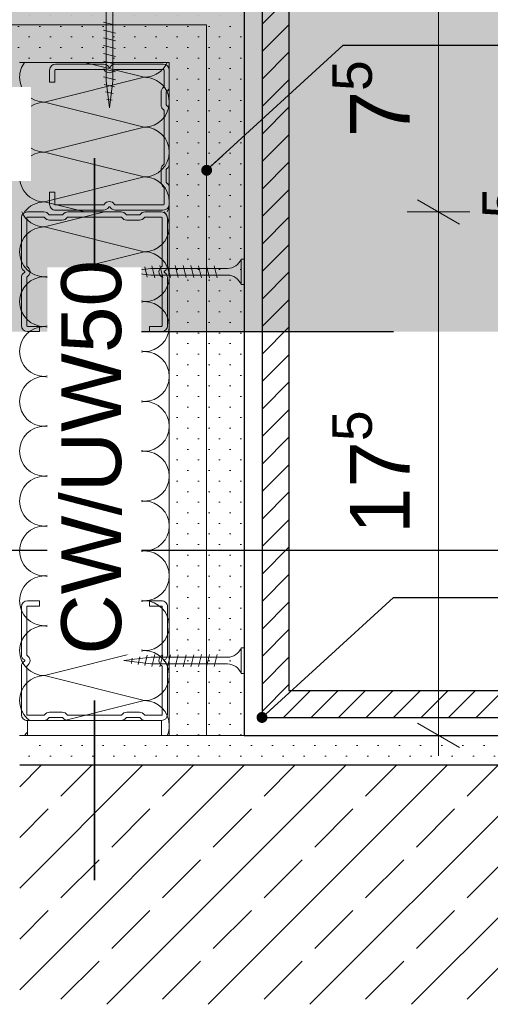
# Model space of a CAD drawing. Header units: metres. Extents: x -4 to 100, y -11 to 17.
# Tile 710 of 728: x 88.756 to 88.913, y -11.04 to -10.711. Entities that reach past the tile are written whole.
import ezdxf

# ---------------------------------------------------------------- set-up
doc = ezdxf.new("R2010")
doc.units = ezdxf.units.M
doc.header["$MEASUREMENT"] = 0
doc.linetypes.add('Untersicht', pattern=[0.1, 0.07500000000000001, -0.025])
doc.linetypes.add('Wipeout_Contour', pattern=[1, 0, -1])
for name, color, linetype in [('152 - Bemaßung_ Beschriftung.Ausbau', 7, 'Continuous'), ('302 - Elemente.Schraffur', 7, 'Continuous'), ('605 - Struktur.Wand Innen', 7, 'Continuous'), ('606 - Struktur.Wand Innen Ausbau', 7, 'Continuous'), ('608 - Struktur.Träger', 7, 'Continuous'), ('653 - Abdeckung.TB Verkofferung', 7, 'Continuous'), ('660 - Unterkonstruktion.Trockenbau', 7, 'Continuous'), ('Neubau_152 - Bemaßung_ Beschriftung.Ausbau', 7, 'Continuous'), ('Neubau_606 - Struktur.Wand Innen Ausbau', 7, 'Continuous'), ('Neubau_650 - Abdeckung.Fußboden Aufbau', 7, 'Continuous')]:
    doc.layers.add(name, color=color, linetype=linetype)
doc.styles.add('ERSTELLTER_STIL_2', font='txt')
doc.dimstyles.new('ERSTELLTER_STIL__15', dxfattribs={"dimtxt": 0.02, "dimasz": 0.01064, "dimexe": 0.18, "dimexo": 0.0625, "dimgap": 0, "dimtad": 1, "dimtih": 1, "dimtoh": 1, "dimzin": 0, "dimdsep": 46, "dimtxsty": 'ERSTELLTER_STIL_2', "dimblk": 'ARROWHEAD_2', "dimblk1": 'ARROWHEAD_2', "dimblk2": 'ARROWHEAD_2', "dimcen": 0.09, "dimse1": 1, "dimse2": 1, "dimclrd": 7, "dimclre": 7, "dimclrt": 7, "dimazin": 0, "dimtfac": 1, "dimtdec": 4, "dimtmove": 0, "dimatfit": 3, "dimfxl": 1, "dimtolj": 1, "dimtzin": 0, "dimarcsym": 0})
doc.dimstyles.new('ERSTELLTER_STIL__17', dxfattribs={"dimtxt": 0.02, "dimasz": 0.01064, "dimexe": 0.18, "dimexo": 0.0625, "dimgap": 0, "dimtad": 1, "dimzin": 0, "dimdsep": 46, "dimtxsty": 'ERSTELLTER_STIL_2', "dimblk": 'ARROWHEAD_2', "dimblk1": 'ARROWHEAD_2', "dimblk2": 'ARROWHEAD_2', "dimcen": 0.09, "dimse1": 1, "dimse2": 1, "dimclrd": 7, "dimclre": 7, "dimclrt": 7, "dimazin": 0, "dimtfac": 1, "dimtdec": 4, "dimtmove": 0, "dimatfit": 3, "dimfxl": 1, "dimtolj": 1, "dimtzin": 0, "dimarcsym": 0})
doc.dimstyles.new('ERSTELLTER_STIL__24', dxfattribs={"dimtxt": 0.18, "dimasz": 0.005472, "dimexe": 0.18, "dimexo": 0.0625, "dimgap": 0, "dimtad": 0, "dimtih": 1, "dimtoh": 1, "dimdec": 4, "dimzin": 0, "dimdsep": 46, "dimcen": 0.09, "dimadec": 0, "dimazin": 0, "dimtfac": 1, "dimtdec": 4, "dimtmove": 0, "dimatfit": 3, "dimldrblk": 'ARROWHEAD_11', "dimfxl": 1, "dimtolj": 1, "dimtzin": 0, "dimarcsym": 0})
doc.dimstyles.new('ERSTELLTER_STIL__25', dxfattribs={"dimtxt": 0.18, "dimasz": 0.007296, "dimexe": 0.18, "dimexo": 0.0625, "dimgap": 0, "dimtad": 0, "dimtih": 1, "dimtoh": 1, "dimdec": 4, "dimzin": 0, "dimdsep": 46, "dimcen": 0.09, "dimadec": 0, "dimazin": 0, "dimtfac": 1, "dimtdec": 4, "dimtmove": 0, "dimatfit": 3, "dimldrblk": 'ARROWHEAD_11', "dimfxl": 1, "dimtolj": 1, "dimtzin": 0, "dimarcsym": 0})
doc.dimstyles.new('ERSTELLTER_STIL__26', dxfattribs={"dimtxt": 0.02, "dimasz": 0.01064, "dimexe": 0.18, "dimexo": 0.0625, "dimgap": 0, "dimtad": 1, "dimzin": 0, "dimdsep": 46, "dimtxsty": 'ERSTELLTER_STIL_2', "dimblk": 'ARROWHEAD_2', "dimblk1": 'ARROWHEAD_2', "dimblk2": 'ARROWHEAD_2', "dimcen": 0.09, "dimse1": 1, "dimse2": 1, "dimclrd": 7, "dimclre": 7, "dimclrt": 7, "dimazin": 0, "dimtfac": 1, "dimtdec": 4, "dimtmove": 2, "dimatfit": 3, "dimfxl": 1, "dimtolj": 1, "dimtzin": 0, "dimarcsym": 0})
pattern_1 = [(45, (88.72705320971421, -10.65686391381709), (-0.003535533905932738, 0.003535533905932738), [0, -0.005000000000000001])]
pattern_2 = [(44.99999999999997, (88.72705320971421, -10.65686391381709), (-0.004596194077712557, 0.004596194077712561), [])]

# ---------------------------------------------------------------- blocks, each defined once
blk = doc.blocks.new('*X848', base_point=(88.72705320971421, -10.65686391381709))
at = {"layer": 'Neubau_606 - Struktur.Wand Innen Ausbau', "color": 1, "linetype": 'Continuous', "lineweight": 5}
for p, q in [((88.79735638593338, -10.73044641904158), (88.77744984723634, -10.72546978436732)), ((88.79735638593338, -10.73044641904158), (88.76402305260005, -10.73877975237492)), ((88.78670837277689, -10.74445108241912), (88.76402305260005, -10.73877975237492)), ((88.77960974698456, -10.75154974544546), (88.76402305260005, -10.75544641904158)), ((88.77337509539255, -10.75778442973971), (88.76402305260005, -10.75544641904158))]:
    blk.add_line(p, q, dxfattribs=at)
for centre, radius, start, end in [((88.76402305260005, -10.73044641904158), 0.008333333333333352, 143.3315539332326, 180), ((88.79735638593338, -10.72211308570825), 0.00833333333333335, 322.2883203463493, 336.2475074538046), ((88.79735638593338, -10.72211308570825), 0.00833333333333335, 270, 307.711980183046), ((88.76402305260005, -10.73044641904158), 0.008333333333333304, 180, 270), ((88.79735638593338, -10.73877975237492), 0.008333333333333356, 69.97934890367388, 90), ((88.76402305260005, -10.74711308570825), 0.008333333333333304, 90, 180), ((88.76402305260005, -10.74711308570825), 0.008333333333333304, 180, 270), ((88.76402305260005, -10.76377975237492), 0.008333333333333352, 90, 180), ((88.76402305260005, -10.76377975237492), 0.008333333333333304, 180, 241.5488712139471)]:
    blk.add_arc(centre, radius, start, end, dxfattribs=at)
blk = doc.blocks.new('*X849', base_point=(88.72705320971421, -10.65686391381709))
at = {"layer": 'Neubau_606 - Struktur.Wand Innen Ausbau', "color": 1, "linetype": 'Continuous', "lineweight": 5}
for p, q in [((88.78402207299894, -10.77546974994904), (88.76402305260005, -10.78046950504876)), ((88.79735638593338, -10.7888028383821), (88.76402305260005, -10.78046950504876)), ((88.79735638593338, -10.7888028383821), (88.76402305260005, -10.79713617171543)), ((88.79735638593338, -10.80546950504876), (88.76402305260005, -10.79713617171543)), ((88.79735638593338, -10.80546950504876), (88.76402305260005, -10.8138028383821)), ((88.79735638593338, -10.82213617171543), (88.76402305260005, -10.8138028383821)), ((88.79735638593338, -10.82213617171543), (88.76402305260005, -10.83046950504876)), ((88.79735638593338, -10.8388028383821), (88.76402305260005, -10.83046950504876)), ((88.79735638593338, -10.8388028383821), (88.76402305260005, -10.84713617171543)), ((88.79735638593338, -10.85546950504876), (88.76402305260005, -10.84713617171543)), ((88.79735638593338, -10.85546950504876), (88.76402305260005, -10.8638028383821)), ((88.79735638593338, -10.87213617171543), (88.76402305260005, -10.8638028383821)), ((88.79735638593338, -10.87213617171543), (88.76402305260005, -10.88046950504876)), ((88.79735638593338, -10.8888028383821), (88.76402305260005, -10.88046950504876)), ((88.79735638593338, -10.8888028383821), (88.76402305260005, -10.89713617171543)), ((88.79735638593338, -10.90546950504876), (88.76402305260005, -10.89713617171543)), ((88.79735638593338, -10.90546950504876), (88.76402305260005, -10.9138028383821)), ((88.79735638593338, -10.92213617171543), (88.76402305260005, -10.9138028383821)), ((88.79735638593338, -10.92213617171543), (88.76402305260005, -10.93046950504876)), ((88.79735638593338, -10.9388028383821), (88.76402305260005, -10.93046950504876)), ((88.79735638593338, -10.9388028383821), (88.76402305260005, -10.94713617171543)), ((88.77735638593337, -10.95046950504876), (88.76402305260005, -10.94713617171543))]:
    blk.add_line(p, q, dxfattribs=at)
for centre, radius, start, end in [((88.76402305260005, -10.77213617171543), 0.008333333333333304, 203.5811036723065, 270), ((88.79735638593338, -10.78046950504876), 0.008333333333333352, 0, 36.86869495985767), ((88.76402305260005, -10.7888028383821), 0.008333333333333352, 90, 180), ((88.79735638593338, -10.78046950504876), 0.008333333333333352, 270, 0), ((88.76402305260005, -10.7888028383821), 0.008333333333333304, 180, 270), ((88.79735638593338, -10.79713617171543), 0.008333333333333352, 0, 90), ((88.76402305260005, -10.80546950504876), 0.008333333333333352, 90, 180), ((88.79735638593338, -10.79713617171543), 0.00833333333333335, 270, 0), ((88.76402305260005, -10.80546950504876), 0.008333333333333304, 180, 270), ((88.79735638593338, -10.8138028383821), 0.008333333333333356, 0, 90), ((88.76402305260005, -10.82213617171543), 0.008333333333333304, 90, 180), ((88.79735638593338, -10.8138028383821), 0.008333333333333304, 270, 0), ((88.76402305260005, -10.82213617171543), 0.008333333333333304, 180, 270), ((88.79735638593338, -10.83046950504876), 0.008333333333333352, 0, 90), ((88.76402305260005, -10.8388028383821), 0.008333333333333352, 90, 180), ((88.79735638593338, -10.83046950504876), 0.008333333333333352, 270, 0), ((88.76402305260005, -10.8388028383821), 0.008333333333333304, 180, 270), ((88.79735638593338, -10.84713617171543), 0.008333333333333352, 0, 90), ((88.76402305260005, -10.85546950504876), 0.008333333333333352, 90, 180), ((88.79735638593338, -10.84713617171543), 0.00833333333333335, 270, 0), ((88.76402305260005, -10.85546950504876), 0.008333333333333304, 180, 270), ((88.79735638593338, -10.8638028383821), 0.008333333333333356, 0, 90), ((88.76402305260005, -10.87213617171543), 0.008333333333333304, 90, 180), ((88.79735638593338, -10.8638028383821), 0.008333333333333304, 270, 0), ((88.76402305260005, -10.87213617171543), 0.008333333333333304, 180, 270), ((88.79735638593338, -10.88046950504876), 0.008333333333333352, 0, 90), ((88.76402305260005, -10.8888028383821), 0.008333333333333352, 90, 180), ((88.79735638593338, -10.88046950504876), 0.008333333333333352, 270, 0), ((88.76402305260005, -10.8888028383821), 0.008333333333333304, 180, 270), ((88.79735638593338, -10.89713617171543), 0.008333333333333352, 0, 90), ((88.76402305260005, -10.90546950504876), 0.008333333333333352, 90, 180), ((88.79735638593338, -10.89713617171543), 0.00833333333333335, 270, 0), ((88.76402305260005, -10.90546950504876), 0.008333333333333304, 180, 270), ((88.79735638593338, -10.9138028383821), 0.008333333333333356, 0, 90), ((88.76402305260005, -10.92213617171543), 0.008333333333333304, 90, 180), ((88.79735638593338, -10.9138028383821), 0.008333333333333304, 270, 0), ((88.76402305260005, -10.92213617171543), 0.008333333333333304, 180, 270), ((88.79735638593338, -10.93046950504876), 0.008333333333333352, 0, 90), ((88.76402305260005, -10.9388028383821), 0.008333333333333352, 90, 180), ((88.79735638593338, -10.93046950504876), 0.008333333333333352, 270, 0), ((88.76402305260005, -10.9388028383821), 0.008333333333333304, 180, 270), ((88.79735638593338, -10.94713617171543), 0.008333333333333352, 0, 90), ((88.76402305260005, -10.95546950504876), 0.008333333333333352, 90, 143.1301023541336), ((88.79735638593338, -10.94713617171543), 0.00833333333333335, 336.4218215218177, 0)]:
    blk.add_arc(centre, radius, start, end, dxfattribs=at)
blk = doc.blocks.new('*X850', base_point=(88.72705320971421, -10.65686391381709))
at = {"layer": 'Neubau_606 - Struktur.Wand Innen Ausbau', "color": 1, "linetype": 'Continuous', "lineweight": 5}
for p, q in [((88.79735638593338, -10.74711308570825), (88.78670824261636, -10.74445104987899)), ((88.79735638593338, -10.74711308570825), (88.77960957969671, -10.75154978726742)), ((88.79735638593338, -10.76377975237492), (88.77337502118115, -10.75778441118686)), ((88.79735638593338, -10.76377975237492), (88.76402305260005, -10.77211308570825)), ((88.77744984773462, -10.77546978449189), (88.76402305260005, -10.77211308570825))]:
    blk.add_line(p, q, dxfattribs=at)
for centre, radius, start, end in [((88.79735638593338, -10.72211308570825), 0.00833333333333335, 307.7025860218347, 322.2980150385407), ((88.79735638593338, -10.73877975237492), 0.008333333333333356, 0, 69.98060135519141), ((88.79735638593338, -10.73877975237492), 0.008333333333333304, 270, 0), ((88.79735638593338, -10.75544641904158), 0.008333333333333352, 0, 90), ((88.79735638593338, -10.75544641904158), 0.008333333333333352, 270, 0), ((88.79735638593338, -10.77211308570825), 0.008333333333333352, 0, 90), ((88.76402305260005, -10.78044641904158), 0.008333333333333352, 90, 143.3315550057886), ((88.76402305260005, -10.76377975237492), 0.008333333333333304, 241.5487551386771, 270), ((88.79735638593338, -10.77211308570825), 0.00833333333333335, 336.2475065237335, 0)]:
    blk.add_arc(centre, radius, start, end, dxfattribs=at)
blk = doc.blocks.new('*D872', base_point=(88.72705320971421, -10.65686391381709))
at = {"layer": '152 - Bemaßung_ Beschriftung.Ausbau', "color": 7, "linetype": 'Continuous', "lineweight": 5}
for p, q in [((88.58068962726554, -10.6359701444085), (88.58068962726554, -10.6149701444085)), ((88.75568971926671, -10.6359701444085), (88.75568971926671, -10.6149701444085)), ((88.58473107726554, -10.6184701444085), (88.57664817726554, -10.6324701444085)), ((88.75973116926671, -10.6184701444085), (88.75164826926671, -10.6324701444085)), ((88.57384362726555, -10.6254701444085), (88.58068962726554, -10.6254701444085)), ((88.58068962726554, -10.6254701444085), (88.75568971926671, -10.6254701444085))]:
    blk.add_line(p, q, dxfattribs=at)
at = {"layer": '152 - Bemaßung_ Beschriftung.Ausbau', "color": 7, "lineweight": 5, "insert": (88.64800402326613, -10.62168735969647), "char_height": 0.02, "attachment_point": 7, "style": 'ERSTELLTER_STIL_2'}
blk.add_mtext('\\A1;{\\pql;\\fArial|b0|i0|c0|p38;17\\fArial|b0|i0|c0|p38;\\A1{\\H.66x;\\S5^  ;}}', dxfattribs=at)
blk = doc.blocks.new('ARROWHEAD_2')
at = {"color": 0, "linetype": 'Continuous', "lineweight": 0}
for p, q in [((-0.3781315, -0.655), (0.3781315, 0.655)), ((0, 0), (-1, 0))]:
    blk.add_line(p, q, dxfattribs=at)
blk = doc.blocks.new('*D873', base_point=(88.72705320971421, -10.65686391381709))
at = {"layer": '152 - Bemaßung_ Beschriftung.Ausbau', "color": 7, "linetype": 'Continuous', "lineweight": 5}
for p, q in [((88.75568971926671, -10.6359701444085), (88.75568971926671, -10.6149701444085)), ((88.75973116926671, -10.6184701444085), (88.75164826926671, -10.6324701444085)), ((88.83473116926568, -10.6184701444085), (88.82664826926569, -10.6324701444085)), ((88.75568971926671, -10.6254701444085), (88.83068971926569, -10.6254701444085))]:
    blk.add_line(p, q, dxfattribs=at)
at = {"layer": '152 - Bemaßung_ Beschriftung.Ausbau', "color": 7, "lineweight": 5, "insert": (88.78059266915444, -10.62168735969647), "char_height": 0.02, "attachment_point": 7, "style": 'ERSTELLTER_STIL_2'}
blk.add_mtext('\\A1;{\\pql;\\fArial|b0|i0|c0|p38;7\\fArial|b0|i0|c0|p38;\\A1{\\H.66x;\\S5^  ;}}', dxfattribs=at)
blk = doc.blocks.new('ARROWHEAD_11')
at = {"color": 0, "linetype": 'Continuous', "lineweight": 0}
blk.add_line((0, 0), (-1, 0), dxfattribs=at)
at = {"color": 0, "linetype": 'Continuous', "lineweight": 0, "const_width": 0.25, "flags": 128}
blk.add_lwpolyline([(-0.125, 0, 1), (0.125, 0, 1)], format="xyb", close=True, dxfattribs=at)
blk = doc.blocks.new('*D877', base_point=(88.72705320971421, -10.65686391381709))
at = {"layer": '152 - Bemaßung_ Beschriftung.Ausbau', "color": 7, "linetype": 'Continuous', "lineweight": 5}
for p, q in [((88.89568971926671, -10.77547081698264), (88.89568971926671, -10.70046950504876)), ((88.88868971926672, -10.77142936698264), (88.90268971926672, -10.77951226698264)), ((88.90618971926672, -10.77547081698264), (88.88518971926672, -10.77547081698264)), ((88.89568971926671, -10.95046911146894), (88.89568971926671, -10.77547081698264)), ((88.88868971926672, -10.94642766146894), (88.90268971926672, -10.95451056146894)), ((88.90618971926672, -10.95046911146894), (88.88518971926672, -10.95046911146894)), ((88.89568971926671, -10.95731511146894), (88.89568971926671, -10.95046911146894))]:
    blk.add_line(p, q, dxfattribs=at)
at = {"layer": '152 - Bemaßung_ Beschriftung.Ausbau', "color": 7, "lineweight": 5, "insert": (88.89190693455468, -10.88315561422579), "char_height": 0.02, "attachment_point": 7, "rotation": 90, "style": 'ERSTELLTER_STIL_2'}
blk.add_mtext('\\A1;{\\pql;\\fArial|b0|i0|c0|p38;17\\fArial|b0|i0|c0|p38;\\A1{\\H.66x;\\S5^  ;}}', dxfattribs=at)
blk = doc.blocks.new('*D878', base_point=(88.72705320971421, -10.65686391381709))
at = {"layer": '152 - Bemaßung_ Beschriftung.Ausbau', "color": 7, "linetype": 'Continuous', "lineweight": 5}
for p, q in [((88.89568971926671, -10.70046950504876), (88.89568971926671, -10.68546942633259)), ((88.88868971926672, -10.69642805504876), (88.90268971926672, -10.70451095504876)), ((88.90618971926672, -10.70046950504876), (88.88518971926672, -10.70046950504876)), ((88.89568971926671, -10.77547081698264), (88.89568971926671, -10.70046950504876)), ((88.88868971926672, -10.77142936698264), (88.90268971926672, -10.77951226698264))]:
    blk.add_line(p, q, dxfattribs=at)
at = {"layer": '152 - Bemaßung_ Beschriftung.Ausbau', "color": 7, "lineweight": 5, "insert": (88.89190693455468, -10.75056721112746), "char_height": 0.02, "attachment_point": 7, "rotation": 90, "style": 'ERSTELLTER_STIL_2'}
blk.add_mtext('\\A1;{\\pql;\\fArial|b0|i0|c0|p38;7\\fArial|b0|i0|c0|p38;\\A1{\\H.66x;\\S5^  ;}}', dxfattribs=at)
blk = doc.blocks.new('*D882', base_point=(88.72705320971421, -10.65686391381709))
at = {"layer": '152 - Bemaßung_ Beschriftung.Ausbau', "color": 7, "linetype": 'Continuous', "lineweight": 5}
for p, q in [((88.94568971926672, -10.68546942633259), (88.94568971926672, -10.2884914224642)), ((88.93868971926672, -10.68142797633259), (88.95268971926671, -10.68951087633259)), ((88.95618971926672, -10.68546942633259), (88.93518971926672, -10.68546942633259)), ((88.94568971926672, -10.95046950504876), (88.94568971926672, -10.68546942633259)), ((88.93868971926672, -10.94642805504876), (88.95268971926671, -10.95451095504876)), ((88.95618971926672, -10.95046950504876), (88.93518971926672, -10.95046950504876)), ((88.94568971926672, -10.95731550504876), (88.94568971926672, -10.95046950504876))]:
    blk.add_line(p, q, dxfattribs=at)
at = {"layer": '152 - Bemaßung_ Beschriftung.Ausbau', "color": 7, "lineweight": 5, "insert": (88.9420188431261, -10.80866229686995), "char_height": 0.02, "attachment_point": 7, "rotation": 90, "style": 'ERSTELLTER_STIL_2'}
blk.add_mtext('\\A1;{\\pql;\\fArial|b0|i0|c0|p38;26\\fArial|b0|i0|c0|p38;\\A1{\\H.66x;\\S5^  ;}}', dxfattribs=at)

msp = doc.modelspace()

# ---------------------------------------------------------------- hatches: boundary and pattern name
at = {"layer": '302 - Elemente.Schraffur', "linetype": 'Continuous', "lineweight": 0, "true_color": 0x282828}
msp.add_hatch(color=250, dxfattribs=at).paths.add_polyline_path([(88.38068967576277, -10.49548684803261), (89.03676138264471, -10.49548684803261), (89.03676138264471, -10.81548684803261), (88.38068967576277, -10.81548684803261)])
at = {"layer": '605 - Struktur.Wand Innen', "linetype": 'Continuous', "lineweight": 5}
h = msp.add_hatch(dxfattribs=at)
h.set_pattern_fill('Gips_0007', style=0, pattern_type=2)
h.set_pattern_definition(pattern_1)
h.paths.add_polyline_path([(88.75570062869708, -10.95046905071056), (88.75570062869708, -10.96046910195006), (89.03676140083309, -10.96046910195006), (89.03676140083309, -10.95046905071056)])
h = msp.add_hatch(dxfattribs=at)
h.set_pattern_fill('Beton__Stahlbeton_0007', style=0, pattern_type=2)
h.set_pattern_definition([(44.99999999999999, (88.72705320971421, -10.65686391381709), (-0.01697056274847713, 0.01697056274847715), []), (44.99999999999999, (88.71856792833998, -10.64837863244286), (-0.01697056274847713, 0.01697056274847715), [0.018, -0.005999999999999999])])
h.paths.add_polyline_path([(88.7557006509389, -10.96046905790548), (88.7557006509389, -11.0403575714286), (89.03676138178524, -11.0403575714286), (89.03676138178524, -10.96046905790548)])
at = {"layer": '606 - Struktur.Wand Innen Ausbau', "linetype": 'Continuous', "lineweight": 5}
h = msp.add_hatch(dxfattribs=at)
h.set_pattern_fill('Mauerwerk_SN41_0007', color=1, style=0, pattern_type=2)
h.set_pattern_definition(pattern_2)
h.paths.add_polyline_path([(88.84568971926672, -10.68546942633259), (88.83668971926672, -10.68546942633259), (88.83668971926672, -10.94446950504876), (88.84568971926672, -10.94446950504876)])
h = msp.add_hatch(dxfattribs=at)
h.set_pattern_fill('Mauerwerk_SN41_0007', color=1, style=0, pattern_type=2)
h.set_pattern_definition(pattern_2)
h.paths.add_polyline_path([(88.84568971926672, -10.94446950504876), (89.03676138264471, -10.94446911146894), (89.03676138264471, -10.93546911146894), (88.84568971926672, -10.93546950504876)])
at = {"layer": 'Neubau_606 - Struktur.Wand Innen Ausbau', "linetype": 'Continuous', "lineweight": 5}
h = msp.add_hatch(dxfattribs=at)
h.set_pattern_fill('Gips_0007', color=1, style=0, pattern_type=2)
h.set_pattern_definition(pattern_1)
h.paths.add_polyline_path([(88.58068972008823, -10.70047081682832), (88.58068971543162, -10.71297081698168), (88.81818971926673, -10.71296957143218), (88.81818971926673, -10.70046957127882)])
h = msp.add_hatch(dxfattribs=at)
h.set_pattern_fill('Gips_0007', color=1, style=0, pattern_type=2)
h.set_pattern_definition(pattern_1)
h.paths.add_polyline_path([(88.81818971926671, -10.7129692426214), (88.83068971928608, -10.71296917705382), (88.83068971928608, -10.70046911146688)])
h = msp.add_hatch(dxfattribs=at)
h.set_pattern_fill('Gips_0007', color=1, style=0, pattern_type=2)
h.set_pattern_definition(pattern_1)
h.paths.add_polyline_path([(88.81818971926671, -10.70046957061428), (88.81818971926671, -10.71296957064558), (88.83068971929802, -10.70046950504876)])
h = msp.add_hatch(dxfattribs=at)
h.set_pattern_fill('Gips_0007', color=1, style=0, pattern_type=2)
h.set_pattern_definition(pattern_1)
h.paths.add_polyline_path([(88.5806897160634, -10.71297081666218), (88.58068971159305, -10.72547081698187), (88.80568971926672, -10.72546963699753), (88.80568971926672, -10.71296963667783)])
h = msp.add_hatch(dxfattribs=at)
h.set_pattern_fill('Gips_0007', color=1, style=0, pattern_type=2)
h.set_pattern_definition(pattern_1)
h.paths.add_polyline_path([(88.80568971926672, -10.72546937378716), (88.81818971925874, -10.72546930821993), (88.81818971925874, -10.71296924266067)])
h = msp.add_hatch(dxfattribs=at)
h.set_pattern_fill('Gips_0007', color=1, style=0, pattern_type=2)
h.set_pattern_definition(pattern_1)
h.paths.add_polyline_path([(88.80568971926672, -10.71296963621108), (88.80568971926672, -10.72546963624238), (88.81818971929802, -10.71296957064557)])
h = msp.add_hatch(dxfattribs=at)
h.set_pattern_fill('Gips_0007', color=1, style=0, pattern_type=2)
h.set_pattern_definition(pattern_1)
h.paths.add_polyline_path([(88.81818971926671, -10.71296924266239), (88.81818971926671, -10.95046950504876), (88.83068971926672, -10.95046950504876), (88.83068971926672, -10.71296917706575)])
h = msp.add_hatch(dxfattribs=at)
h.set_pattern_fill('Gips_0007', color=1, style=0, pattern_type=2)
h.set_pattern_definition(pattern_1)
h.paths.add_polyline_path([(88.80568971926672, -10.72546937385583), (88.80568971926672, -10.95046950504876), (88.81818971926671, -10.95046950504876), (88.81818971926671, -10.72546930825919)])

# ---------------------------------------------------------------- linework, layer by layer
at = {"layer": '605 - Struktur.Wand Innen', "color": 7, "linetype": 'Continuous', "lineweight": 25}
msp.add_line((89.03676138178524, -10.96046914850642), (88.7557006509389, -10.96046914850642), dxfattribs=at)
at = {"layer": '605 - Struktur.Wand Innen', "color": 7, "linetype": 'Continuous', "lineweight": 5}
msp.add_lwpolyline([(89.03676138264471, -10.95046911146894), (88.75570061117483, -10.95046911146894)], dxfattribs=at)
at = {"layer": '606 - Struktur.Wand Innen Ausbau', "color": 1, "linetype": 'Continuous', "lineweight": 25}
for points in [[(88.58069060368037, -10.17880566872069), (88.58068971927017, -10.70047081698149), (88.83068971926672, -10.70046950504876), (88.83068971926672, -10.95046950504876), (89.03676138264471, -10.95046911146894)], [(88.58669060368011, -10.17880572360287), (88.58668977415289, -10.69447078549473), (88.83668971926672, -10.69446947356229), (88.83668971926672, -10.94446950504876), (89.03676138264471, -10.94446911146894)], [(88.59569060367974, -10.17880580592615), (88.59568985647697, -10.6854707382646), (88.84568971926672, -10.68546942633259), (88.84568971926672, -10.93546950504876), (89.03676138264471, -10.93546911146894)]]:
    msp.add_lwpolyline(points, dxfattribs=at)
at = {"layer": '608 - Struktur.Träger', "color": 7, "linetype": 'Untersicht', "lineweight": 25, "ltscale": 0.2}
msp.add_line((88.38068967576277, -10.81548684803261), (89.03676138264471, -10.81548684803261), dxfattribs=at)
at = {"layer": '653 - Abdeckung.TB Verkofferung', "color": 1, "linetype": 'Continuous', "lineweight": 35}
msp.add_line((88.78068982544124, -10.75755235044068), (88.78068982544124, -10.79546977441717), dxfattribs=at)
at = {"layer": '660 - Unterkonstruktion.Trockenbau', "color": 1, "linetype": 'Continuous', "lineweight": 5}
for p, q in [((88.78768953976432, -10.71306936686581), (88.78368953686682, -10.71206937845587)), ((88.78768954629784, -10.7156693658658), (88.78368954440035, -10.71466937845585)), ((88.78775892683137, -10.71826936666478), (88.78375892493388, -10.71726937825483)), ((88.7877589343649, -10.72086936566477), (88.7837589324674, -10.71986937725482)), ((88.78775894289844, -10.72346936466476), (88.78375894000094, -10.72246937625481)), ((88.78775894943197, -10.72606936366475), (88.78375894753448, -10.7250693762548)), ((88.7876895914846, -10.73126438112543), (88.78368958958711, -10.73026439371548)), ((88.78775895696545, -10.72866934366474), (88.78375895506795, -10.72766935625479)), ((88.78733907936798, -10.73364000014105), (88.78390137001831, -10.73282907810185)), ((88.78696867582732, -10.73586927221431), (88.78437166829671, -10.73534102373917)), ((88.78663749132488, -10.73811173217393), (88.78484196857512, -10.73785297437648)), ((88.82968973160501, -10.79122011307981), (88.82968970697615, -10.79972011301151)), ((88.79304736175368, -10.79452212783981), (88.79330611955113, -10.79631765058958)), ((88.7952898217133, -10.79419094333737), (88.79581807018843, -10.79678795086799)), ((88.79751909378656, -10.79382053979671), (88.79833001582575, -10.79725824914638)), ((88.79989471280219, -10.7934700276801), (88.80089470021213, -10.79747002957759)), ((88.80248975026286, -10.79340066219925), (88.80348973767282, -10.79740066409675)), ((88.80508973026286, -10.79340066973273), (88.8060897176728, -10.79740067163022)), ((88.80768972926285, -10.79340067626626), (88.80868971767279, -10.79740067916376)), ((88.81028972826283, -10.79340068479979), (88.81128971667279, -10.79740068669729)), ((88.81288972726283, -10.79340069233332), (88.81388971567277, -10.79740069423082)), ((88.8154897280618, -10.79347007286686), (88.81648971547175, -10.79747007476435)), ((88.8180897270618, -10.79347007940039), (88.81908971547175, -10.79747008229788)), ((88.82068972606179, -10.79347008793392), (88.82168971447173, -10.79747008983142)), ((88.7952898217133, -10.92674853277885), (88.79581807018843, -10.92415152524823)), ((88.79751909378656, -10.9271189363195), (88.79833001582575, -10.92368122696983)), ((88.79989471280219, -10.92746944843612), (88.80089470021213, -10.92346944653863)), ((88.80248975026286, -10.92753881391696), (88.80348973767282, -10.92353881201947)), ((88.80508973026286, -10.92753880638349), (88.8060897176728, -10.92353880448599)), ((88.80768972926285, -10.92753879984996), (88.80868971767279, -10.92353879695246)), ((88.81028972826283, -10.92753879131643), (88.81128971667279, -10.92353878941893)), ((88.81288972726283, -10.9275387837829), (88.81388971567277, -10.9235387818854)), ((88.8154897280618, -10.92746940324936), (88.81648971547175, -10.92346940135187)), ((88.8180897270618, -10.92746939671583), (88.81908971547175, -10.92346939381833)), ((88.82068972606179, -10.9274693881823), (88.82168971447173, -10.9234693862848)), ((88.82968973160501, -10.92971936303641), (88.82968970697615, -10.92121936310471)), ((88.79304736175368, -10.9264173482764), (88.79330611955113, -10.92462182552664))]:
    msp.add_line(p, q, dxfattribs=at)
at = {"layer": '660 - Unterkonstruktion.Trockenbau', "color": 1, "linetype": 'Continuous', "lineweight": 5, "flags": 128}
for points in [[(88.7845645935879, -10.73166872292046), (88.78456452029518, -10.70596938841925, 0.3041916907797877), (88.78143950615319, -10.70146938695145), (88.78143950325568, -10.70046938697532), (88.78993950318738, -10.70046936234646), (88.78993950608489, -10.70146936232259, 0.3041912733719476), (88.78681451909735, -10.70596937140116), (88.78681459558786, -10.73166870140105), (88.78568961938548, -10.7406687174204)], [(88.79949037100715, -10.79659502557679), (88.82518970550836, -10.79659509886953, -0.3041916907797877), (88.82968970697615, -10.79972011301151), (88.83068970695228, -10.79972011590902), (88.83068973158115, -10.79122011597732), (88.82968973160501, -10.79122011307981, -0.3041912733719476), (88.82518972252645, -10.79434510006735), (88.79949039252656, -10.79434502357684), (88.79049037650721, -10.79546999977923)], [(88.79949037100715, -10.92434445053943), (88.82518970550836, -10.92434437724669, 0.3041916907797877), (88.82968970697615, -10.92121936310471), (88.83068970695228, -10.9212193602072), (88.83068973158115, -10.9297193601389), (88.82968973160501, -10.92971936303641, 0.3041912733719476), (88.82518972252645, -10.92659437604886), (88.79949039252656, -10.92659445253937), (88.79049037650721, -10.92546947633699)]]:
    msp.add_lwpolyline(points, format="xyb", close=True, dxfattribs=at)
at = {"layer": '660 - Unterkonstruktion.Trockenbau', "color": 1, "linetype": 'Continuous', "lineweight": 13, "flags": 128}
for points in [[(88.7674397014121, -10.7688696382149), (88.76568970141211, -10.76886964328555), (88.76568971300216, -10.77286964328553, 0.414213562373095), (88.76768971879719, -10.7748696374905), (88.7837411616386, -10.77486959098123, 0.267949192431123), (88.78547320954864, -10.7738695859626, -0.5773502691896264), (88.78590622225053, -10.77386958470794, 0.267949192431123), (88.78763827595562, -10.77486957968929), (88.80368971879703, -10.77486953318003, 0.414213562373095), (88.805689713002, -10.77286952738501), (88.80568969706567, -10.76736952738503, 0.2504916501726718), (88.80480080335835, -10.76570657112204, -0.2504916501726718), (88.80468969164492, -10.76549870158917), (88.80468967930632, -10.76124035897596, -0.2504916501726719), (88.80480078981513, -10.7610324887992, 0.2504916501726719), (88.80568967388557, -10.75936952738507), (88.80568962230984, -10.74156952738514, 0.2504916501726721), (88.80480072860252, -10.73990657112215, -0.2504916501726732), (88.80468961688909, -10.73969870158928), (88.80468960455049, -10.73544035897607, -0.2504916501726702), (88.8048007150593, -10.7352324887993, 0.2504916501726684), (88.80568959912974, -10.73356952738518), (88.80568958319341, -10.7280695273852, 0.4142135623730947), (88.8036895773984, -10.72606953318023), (88.78763813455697, -10.7260695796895, 0.2679491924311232), (88.78590608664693, -10.72706958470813, -0.5773502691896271), (88.78547307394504, -10.72706958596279, 0.2679491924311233), (88.78374102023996, -10.72606959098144), (88.76768957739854, -10.7260696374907, 0.414213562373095), (88.76568958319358, -10.72806964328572), (88.76568959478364, -10.7320696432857), (88.76743959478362, -10.73206963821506), (88.76743958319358, -10.72806963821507, -0.414213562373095), (88.76768958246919, -10.7278196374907), (88.78374102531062, -10.72781959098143, -0.2679491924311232), (88.78395753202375, -10.7279445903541, 0.5773502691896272), (88.78742163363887, -10.72794458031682, -0.2679491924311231), (88.78763813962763, -10.72781957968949), (88.80368958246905, -10.72781953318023, -0.414213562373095), (88.80393958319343, -10.72806953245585), (88.80393959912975, -10.73356953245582, -0.25049165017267), (88.80382848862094, -10.73377740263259, 0.2504916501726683), (88.8029396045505, -10.73544036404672), (88.8029396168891, -10.73969870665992, 0.250491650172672), (88.80382851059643, -10.74136166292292, -0.2504916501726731), (88.80393962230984, -10.74156953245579), (88.80393967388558, -10.75936953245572, -0.2504916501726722), (88.80382856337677, -10.75957740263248, 0.2504916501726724), (88.80293967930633, -10.76124036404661), (88.80293969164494, -10.76549870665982, 0.2504916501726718), (88.80382858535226, -10.76716166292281, -0.2504916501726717), (88.80393969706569, -10.76736953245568), (88.80393971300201, -10.77286953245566, -0.414213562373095), (88.80368971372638, -10.77311953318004), (88.78763827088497, -10.7731195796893, -0.2679491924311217), (88.78742176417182, -10.77299458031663, 0.5773502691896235), (88.7839576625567, -10.77299459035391, -0.2679491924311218), (88.78374115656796, -10.77311959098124), (88.76768971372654, -10.7731196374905, -0.4142135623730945), (88.76743971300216, -10.77286963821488)], [(88.76228960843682, -10.81371991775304), (88.76228960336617, -10.81546991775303), (88.75828960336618, -10.81546990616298, -0.414213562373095), (88.75628960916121, -10.81346990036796), (88.75628965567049, -10.79741845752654, -0.267949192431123), (88.75728966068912, -10.79568640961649, 0.5773502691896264), (88.75728966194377, -10.7952533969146, -0.267949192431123), (88.75628966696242, -10.79352134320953), (88.75628971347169, -10.77746990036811, -0.414213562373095), (88.7582897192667, -10.77546990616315), (88.76378971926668, -10.77546992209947, -0.2504916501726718), (88.76545267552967, -10.7763588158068, 0.2504916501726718), (88.76566054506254, -10.77646992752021), (88.76991888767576, -10.77646993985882, 0.2504916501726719), (88.77012675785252, -10.77635882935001, -0.2504916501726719), (88.77178971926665, -10.77546994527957), (88.78958971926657, -10.7754699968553, -0.2504916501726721), (88.79125267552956, -10.77635889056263, 0.2504916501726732), (88.79146054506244, -10.77647000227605), (88.79571888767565, -10.77647001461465, 0.2504916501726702), (88.79592675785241, -10.77635890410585, -0.2504916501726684), (88.79758971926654, -10.77547002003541), (88.80308971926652, -10.77547003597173, -0.4142135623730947), (88.80508971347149, -10.77747004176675), (88.80508966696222, -10.79352148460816, -0.2679491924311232), (88.80408966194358, -10.79525353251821, 0.5773502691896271), (88.80408966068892, -10.7956865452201, -0.2679491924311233), (88.80508965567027, -10.79741859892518), (88.80508960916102, -10.81347004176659, -0.414213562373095), (88.80308960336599, -10.81547003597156), (88.79908960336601, -10.81547002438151), (88.79908960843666, -10.81372002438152), (88.80308960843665, -10.81372003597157, 0.414213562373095), (88.80333960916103, -10.81347003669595), (88.80333965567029, -10.79741859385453, 0.2679491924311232), (88.80321465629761, -10.79720208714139, -0.5773502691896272), (88.8032146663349, -10.79373798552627, 0.2679491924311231), (88.80333966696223, -10.79352147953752), (88.80333971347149, -10.7774700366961, 0.414213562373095), (88.80308971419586, -10.77722003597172), (88.7975897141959, -10.7772200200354, 0.25049165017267), (88.79738184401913, -10.7773311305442, -0.2504916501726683), (88.795718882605, -10.77822001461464), (88.79146053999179, -10.77822000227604, -0.250491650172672), (88.7897975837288, -10.77733110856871, 0.2504916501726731), (88.78958971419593, -10.77721999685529), (88.771789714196, -10.77721994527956, 0.2504916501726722), (88.77158184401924, -10.77733105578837, -0.2504916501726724), (88.76991888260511, -10.77821993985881), (88.7656605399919, -10.7782199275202, -0.2504916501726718), (88.76399758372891, -10.77733103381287, 0.2504916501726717), (88.76378971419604, -10.77721992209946), (88.75828971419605, -10.77721990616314, 0.414213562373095), (88.75803971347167, -10.77746990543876), (88.75803966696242, -10.79352134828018, 0.2679491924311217), (88.75816466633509, -10.79373785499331, -0.5773502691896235), (88.75816465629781, -10.79720195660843, 0.2679491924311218), (88.75803965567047, -10.79741846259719), (88.75803960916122, -10.81346990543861, 0.4142135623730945), (88.75828960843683, -10.81371990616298)]]:
    msp.add_lwpolyline(points, format="xyb", close=True, dxfattribs=at)
at = {"layer": 'Neubau_606 - Struktur.Wand Innen Ausbau', "color": 1, "linetype": 'Continuous', "lineweight": 5}
for p, q in [((88.80568972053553, -10.71296964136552), (88.58068972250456, -10.71297081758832)), ((88.81818972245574, -10.71296957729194), (88.80568972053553, -10.71296964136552)), ((88.81818972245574, -10.72546930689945), (88.81818972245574, -10.71296924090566)), ((88.80568972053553, -10.72546964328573), (88.75568971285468, -10.72546989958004)), ((88.81818972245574, -10.95046950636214), (88.81818972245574, -10.72546930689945))]:
    msp.add_line(p, q, dxfattribs=at)
at = {"layer": 'Neubau_606 - Struktur.Wand Innen Ausbau', "color": 1, "linetype": 'Continuous', "lineweight": 13}
for p, q in [((88.80568972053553, -10.72546964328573), (88.75568971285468, -10.72546989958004)), ((88.80568972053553, -10.77546963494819), (88.80568972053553, -10.72546937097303)), ((88.80568972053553, -10.95046950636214), (88.80568972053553, -10.77546963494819))]:
    msp.add_line(p, q, dxfattribs=at)
at = {"layer": 'Neubau_606 - Struktur.Wand Innen Ausbau', "color": 1, "linetype": 'Continuous', "lineweight": 5}
for points in [[(88.83068971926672, -10.95046950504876), (88.83068971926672, -10.70046950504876)], [(88.80568971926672, -10.95046950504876), (88.75568971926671, -10.95046950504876)], [(88.81818971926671, -10.95046950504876), (88.80568971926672, -10.95046950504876)], [(88.83068971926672, -10.95046950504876), (88.81818971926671, -10.95046950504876)]]:
    msp.add_lwpolyline(points, dxfattribs=at)
at = {"layer": 'Neubau_650 - Abdeckung.Fußboden Aufbau', "color": 1, "linetype": 'Continuous', "lineweight": 13}
msp.add_lwpolyline([(89.03676138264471, -10.95046911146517), (88.83068971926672, -10.95046950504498), (88.83068971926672, -10.7004695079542), (88.58069060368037, -10.70046911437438), (88.58069060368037, -10.17880566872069)], dxfattribs=at)

# ---------------------------------------------------------------- block references
at = {"layer": 'Neubau_606 - Struktur.Wand Innen Ausbau', "color": 1, "linetype": 'Continuous', "lineweight": 5}
for name in ['*X848', '*X850', '*X849']:
    msp.add_blockref(name, (88.72705320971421, -10.65686391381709), dxfattribs=at)

# ---------------------------------------------------------------- dimensions: what is measured, and where the dimension line sits
at = {"layer": '152 - Bemaßung_ Beschriftung.Ausbau', "color": 7, "linetype": 'Continuous', "lineweight": 5}
for base, p1, p2, dimstyle, picture, middle in [((88.94568971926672, -10.68546942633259), (88.83068971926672, -10.95046950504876), (88.84568971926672, -10.68546942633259), 'ERSTELLTER_STIL__26', '*D882', (88.93168971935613, -10.76640339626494)), ((88.89568971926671, -10.70046950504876), (88.58068969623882, -10.77547081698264), (88.83068971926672, -10.70046950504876), 'ERSTELLTER_STIL__17', '*D878', (88.88168971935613, -10.71593191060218))]:
    dim = msp.add_linear_dim(base=base, p1=p1, p2=p2, angle=90, dimstyle=dimstyle, dxfattribs=at)
    dim.commit()
    dim.dimension.update_dxf_attribs({"geometry": picture, "text_midpoint": middle, "dimtype": 160, "text_rotation": 90})
for base, p1, p2, picture, middle in [((88.75568971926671, -10.6254701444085), (88.58068962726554, -10.57510069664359), (88.75568971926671, -10.95046950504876), '*D872', (88.69026292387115, -10.61147014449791)), ((88.83068971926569, -10.6254701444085), (88.75568971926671, -10.95046950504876), (88.83068971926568, -10.57572344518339), '*D873', (88.81522796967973, -10.61147014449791))]:
    dim = msp.add_linear_dim(base=base, p1=p1, p2=p2, dimstyle='ERSTELLTER_STIL__15', dxfattribs=at)
    dim.commit()
    dim.dimension.update_dxf_attribs({"geometry": picture, "text_midpoint": middle, "dimtype": 160})

# ---------------------------------------------------------------- leaders
at = {"layer": '152 - Bemaßung_ Beschriftung.Ausbau', "color": 7, "linetype": 'Continuous', "lineweight": 9, "annotation_type": 0, "has_hookline": 1, "hookline_direction": 0}
for points, text_width in [([(88.81818972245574, -10.76154782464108), (88.86385795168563, -10.71976530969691), (89.01676138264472, -10.71976530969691)], 0.26163), ([(88.83668971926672, -10.94446950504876), (88.88067913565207, -10.90436580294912), (89.01676138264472, -10.90436580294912)], 0.20446803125)]:
    msp.add_leader(points, dimstyle='ERSTELLTER_STIL__25', dxfattribs=dict(at, text_width=text_width))
at = {"layer": 'Neubau_152 - Bemaßung_ Beschriftung.Ausbau', "color": 1, "linetype": 'Continuous', "lineweight": 13, "annotation_type": 0, "has_hookline": 1, "hookline_direction": 0, "text_width": 0.153901}
msp.add_leader([(88.66569060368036, -10.87546911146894), (88.70096141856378, -10.88852230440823), (89.01682588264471, -10.88852230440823)], dimstyle='ERSTELLTER_STIL__24', dxfattribs=at)

# ---------------------------------------------------------------- next in the draw order: wipeouts: each hides what was drawn before it
at = {"color": 254, "linetype": 'Wipeout_Contour', "lineweight": 0, "ltscale": 357.8183211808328}
msp.add_wipeout([(88.80308971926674, -10.945469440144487), (88.75828971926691, -10.94546956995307), (88.75828973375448, -10.95046956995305), (88.80308973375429, -10.950469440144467)], dxfattribs=at).dxf.layer = '660 - Unterkonstruktion.Trockenbau'

# ---------------------------------------------------------------- next in the draw order: linework, layer by layer
at = {"layer": '653 - Abdeckung.TB Verkofferung', "color": 1, "linetype": 'Continuous', "lineweight": 35}
msp.add_line((88.78068982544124, -10.93884048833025), (88.78068982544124, -10.99884048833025), dxfattribs=at)
at = {"layer": '660 - Unterkonstruktion.Trockenbau', "color": 1, "linetype": 'Continuous', "lineweight": 13, "flags": 128}
msp.add_lwpolyline([(88.76228960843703, -10.90721955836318), (88.76228960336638, -10.90546955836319), (88.75828960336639, -10.90546956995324, 0.414213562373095), (88.75628960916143, -10.90746957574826), (88.7562896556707, -10.92352101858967, 0.267949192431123), (88.75728966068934, -10.92525306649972, -0.5773502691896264), (88.757289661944, -10.92568607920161, 0.267949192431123), (88.75628966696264, -10.92741813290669), (88.7562897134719, -10.94346957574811, 0.414213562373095), (88.75828971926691, -10.94546956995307), (88.7637897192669, -10.94546955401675, 0.2504916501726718), (88.76545267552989, -10.94458066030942, -0.2504916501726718), (88.76566054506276, -10.944469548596), (88.76991888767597, -10.9444695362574, -0.2504916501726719), (88.77012675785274, -10.94458064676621, 0.2504916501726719), (88.77178971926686, -10.94546953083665), (88.78958971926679, -10.94546947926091, 0.2504916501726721), (88.79125267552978, -10.94458058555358, -0.2504916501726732), (88.79146054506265, -10.94446947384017), (88.79571888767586, -10.94446946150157, -0.2504916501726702), (88.79592675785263, -10.94458057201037, 0.2504916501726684), (88.79758971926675, -10.94546945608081), (88.80308971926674, -10.94546944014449, 0.4142135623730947), (88.8050897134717, -10.94346943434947), (88.80508966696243, -10.92741799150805, 0.2679491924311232), (88.80408966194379, -10.92568594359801, -0.5773502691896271), (88.80408966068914, -10.92525293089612, 0.2679491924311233), (88.8050896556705, -10.92352087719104), (88.80508960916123, -10.90746943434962, 0.414213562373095), (88.80308960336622, -10.90546944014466), (88.79908960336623, -10.90546945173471), (88.79908960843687, -10.9072194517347), (88.80308960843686, -10.90721944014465, -0.414213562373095), (88.80333960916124, -10.90746943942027), (88.8033396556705, -10.92352088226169, -0.2679491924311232), (88.80321465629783, -10.92373738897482, 0.5773502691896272), (88.80321466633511, -10.92720149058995, -0.2679491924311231), (88.80333966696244, -10.9274179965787), (88.8033397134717, -10.94346943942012, -0.414213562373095), (88.80308971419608, -10.9437194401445), (88.7975897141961, -10.94371945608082, -0.25049165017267), (88.79738184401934, -10.94360834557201, 0.2504916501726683), (88.79571888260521, -10.94271946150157), (88.791460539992, -10.94271947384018, 0.250491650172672), (88.78979758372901, -10.94360836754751, -0.2504916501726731), (88.78958971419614, -10.94371947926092), (88.77178971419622, -10.94371953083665, -0.2504916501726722), (88.77158184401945, -10.94360842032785, 0.2504916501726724), (88.76991888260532, -10.94271953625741), (88.76566053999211, -10.94271954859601, 0.2504916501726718), (88.76399758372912, -10.94360844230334, -0.2504916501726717), (88.76378971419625, -10.94371955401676), (88.75828971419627, -10.94371956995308, -0.414213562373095), (88.75803971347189, -10.94346957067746), (88.75803966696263, -10.92741812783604, -0.2679491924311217), (88.7581646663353, -10.92720162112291, 0.5773502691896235), (88.75816465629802, -10.92373751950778, -0.2679491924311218), (88.75803965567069, -10.92352101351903), (88.75803960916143, -10.90746957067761, -0.4142135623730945), (88.75828960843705, -10.90721956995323)], format="xyb", close=True, dxfattribs=at)
at = {"layer": '660 - Unterkonstruktion.Trockenbau', "color": 1, "linetype": 'Continuous', "lineweight": 5, "flags": 128}
msp.add_lwpolyline([(88.80308971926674, -10.94546944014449), (88.80308973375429, -10.95046944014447), (88.75828973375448, -10.95046956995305), (88.75828971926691, -10.94546956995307)], close=True, dxfattribs=at)

# ---------------------------------------------------------------- next in the draw order: dimensions: what is measured, and where the dimension line sits
at = {"layer": '152 - Bemaßung_ Beschriftung.Ausbau', "color": 7, "linetype": 'Continuous', "lineweight": 5}
dim = msp.add_linear_dim(base=(88.89568971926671, -10.77547081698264), p1=(88.8290716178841, -10.95046911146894), p2=(88.58068969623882, -10.77547081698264), angle=90, dimstyle='ERSTELLTER_STIL__17', dxfattribs=at)
dim.commit()
dim.dimension.update_dxf_attribs({"geometry": '*D877', "text_midpoint": (88.88168971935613, -10.84089671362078), "dimtype": 160, "text_rotation": 90})

# ---------------------------------------------------------------- next in the draw order: wipeouts: each hides what was drawn before it
at = {"color": 7, "linetype": 'Wipeout_Contour', "lineweight": 9, "ltscale": 357.3806410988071}
msp.add_wipeout([(88.6300625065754, -10.73372652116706), (88.7595255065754, -10.73372652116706), (88.7595255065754, -10.76515512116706), (88.6300625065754, -10.76515512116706)], dxfattribs=at).dxf.layer = '152 - Bemaßung_ Beschriftung.Ausbau'
at = {"color": 7, "linetype": 'Wipeout_Contour', "lineweight": 9, "ltscale": 357.7746278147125}
msp.add_wipeout([(88.76497552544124, -10.9234808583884), (88.76497552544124, -10.7940178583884), (88.79640412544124, -10.7940178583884), (88.79640412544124, -10.9234808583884)], dxfattribs=at).dxf.layer = '152 - Bemaßung_ Beschriftung.Ausbau'

# ---------------------------------------------------------------- next in the draw order: texts
at = {"layer": '152 - Bemaßung_ Beschriftung.Ausbau', "color": 7, "linetype": 'Continuous', "lineweight": 9, "insert": (88.78987609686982, -10.9234808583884), "char_height": 0.02, "attachment_point": 7, "rotation": 90, "style": 'ERSTELLTER_STIL_2'}
msp.add_mtext('\\A1;{\\pql;\\fArial|b0|i0|c0|p38;CW\\fArial|b0|i0|c0|p38;/UW\\fArial|b0|i0|c0|p38;50}', dxfattribs=at)

doc.saveas('drawing.dxf')
